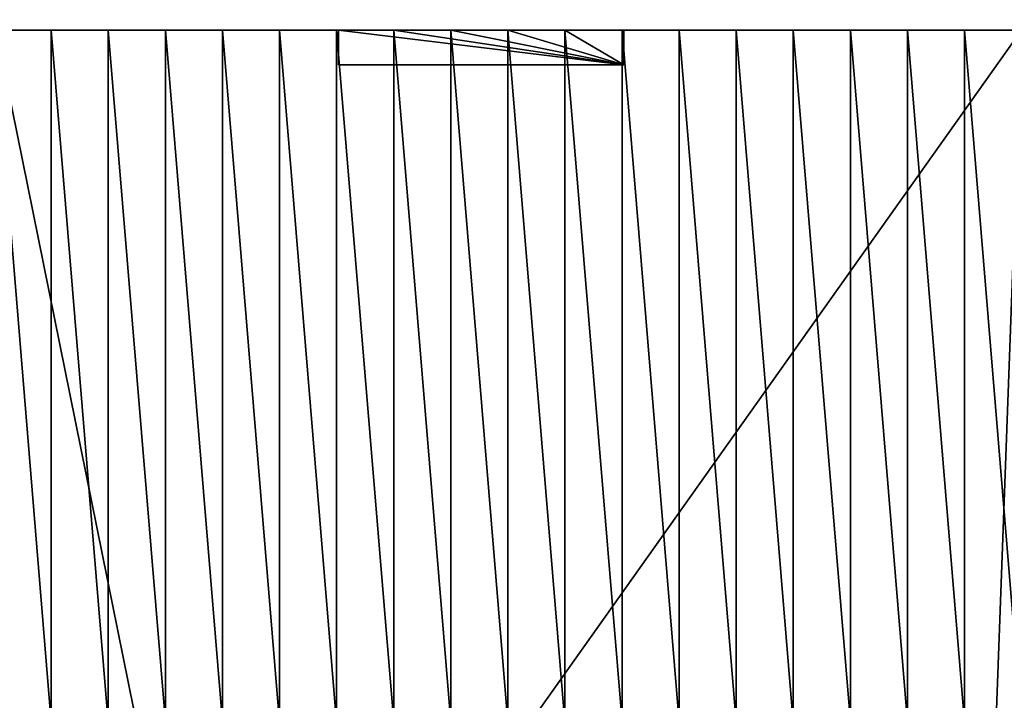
# Model space of a CAD drawing. Extents: x 22936 to 50368, y -4877 to 31080.
# Tile 295 of 601: x 45622 to 46191, y 5103 to 5497. Entities that reach past the tile are written whole.
import ezdxf

# ---------------------------------------------------------------- set-up
doc = ezdxf.new("R2010")
doc.units = 0
doc.layers.add('01_GROS_OEUVRE', color=251, linetype='CONTINUOUS')
doc.layers.add('08_AMENAGEMENTS_EXTERIEURS', color=253, linetype='CONTINUOUS')

# ---------------------------------------------------------------- blocks, each defined once
blk = doc.blocks.new('GROUPER_102')
at = {"layer": '08_AMENAGEMENTS_EXTERIEURS'}
blk.add_line((4077.87, 0), (4882.18, 0), dxfattribs=at)
mesh = blk.add_polyface(dxfattribs=at)
corners = [(2903.51, 712.11), (2075.87, 0), (2075.87, 587.47), (3042.48, 0), (3125.84, 489), (4882.18, 712.11), (4077.87, 489), (4882.18, 0), (4077.87, 0)]
mesh.append_faces([[corners[k] for k in face] for face in [(0, 1, 2), (6, 7, 8)]], dxfattribs={"vtx0": -1})
mesh.append_faces([[corners[k] for k in face] for face in [(1, 0, 3), (3, 0, 4), (4, 5, 6), (7, 6, 5)]], dxfattribs={"vtx0": -1, "vtx1": -1})
mesh.append_faces([[corners[k] for k in face] for face in [(4, 0, 5)]], dxfattribs={"vtx0": -1, "vtx2": -1})
blk = doc.blocks.new('GROUPER_116')
at = {"layer": '08_AMENAGEMENTS_EXTERIEURS'}
mesh = blk.add_polyface(dxfattribs=at)
corners = [(460.49, 3331.22), (460.49, 3326.22), (94.11, 3239.87), (980.49, 3870.79), (980.49, 3518.79), (480.49, 3870.79), (1209.96, 3523.79), (1000.49, 3518.79), (1000.49, 3523.79), (1000.49, 3336.93), (1165.99, 2980.93), (1307.17, 3133.93), (1000.49, 2980.93), (980.49, 3336.93), (1116.94, 808.8), (980.49, 670.69), (980.49, 838.54), (1082.03, 648.56), (480.49, 3326.22), (460.49, 3076.22), (480.49, 3076.22), (480.49, 0), (980.49, 0), (460.49, 3071.22), (0, 3071.22)]
mesh.append_faces([[corners[k] for k in face] for face in [(6, 7, 8), (10, 6, 11), (15, 14, 17), (2, 23, 24)]], dxfattribs={"vtx0": -1})
mesh.append_faces([[corners[k] for k in face] for face in [(7, 13, 4), (13, 7, 9), (14, 15, 16), (18, 19, 1), (19, 18, 20), (20, 5, 21), (21, 5, 22), (22, 5, 15), (23, 2, 19)]], dxfattribs={"vtx0": -1, "vtx1": -1})
mesh.append_faces([[corners[k] for k in face] for face in [(7, 6, 9), (9, 6, 10), (15, 5, 4), (15, 4, 13), (19, 2, 1)]], dxfattribs={"vtx0": -1, "vtx1": -1, "vtx2": -1})
mesh.append_faces([[corners[k] for k in face] for face in [(20, 18, 5), (15, 13, 16)]], dxfattribs={"vtx0": -1, "vtx2": -1})
mesh.append_faces([[corners[k] for k in face] for face in [(0, 1, 2), (3, 4, 5)]], dxfattribs={"vtx1": -1})
mesh.append_faces([[corners[k] for k in face] for face in [(10, 12, 9)]], dxfattribs={"vtx2": -1})
blk = doc.blocks.new('GROUPER_122')
at = {"layer": '08_AMENAGEMENTS_EXTERIEURS'}
mesh = blk.add_polyface(dxfattribs=at)
corners = [(4865.77, 2632.41), (4440.58, 2433.55), (4420.06, 2562.46), (4529.79, 1059.49), (4741, 1059.49), (5029.79, 1059.49), (4894.7, 2450.68), (5779.35, 2591.51), (6882.55, 501.38), (5029.79, 501.38), (5988.63, 801.38), (6907.61, 801.38), (7602.54, 0), (6819.83, 133.42), (7715.66, 663.64), (3404.37, 2268.59), (164, 668.17), (0, 1757.09), (2762.33, 1059.49)]
mesh.append_faces([[corners[k] for k in face] for face in [(0, 1, 2), (5, 8, 9), (8, 12, 13), (12, 11, 14), (15, 16, 17)]], dxfattribs={"vtx0": -1})
mesh.append_faces([[corners[k] for k in face] for face in [(3, 0, 4), (4, 0, 5), (10, 5, 7), (16, 15, 18), (18, 15, 3)]], dxfattribs={"vtx0": -1, "vtx1": -1})
mesh.append_faces([[corners[k] for k in face] for face in [(1, 0, 3), (8, 5, 10), (12, 8, 11)]], dxfattribs={"vtx0": -1, "vtx1": -1, "vtx2": -1})
mesh.append_faces([[corners[k] for k in face] for face in [(5, 0, 6), (5, 6, 7), (8, 10, 11), (3, 15, 1)]], dxfattribs={"vtx0": -1, "vtx2": -1})
blk = doc.blocks.new('GROUPER_6')
at = {"layer": '01_GROS_OEUVRE'}
for p, q in [((3267.02, 1580.39, 980), (3234.02, 1580.39, 980)), ((3267.02, 1580.39, 290), (3234.93, 1580.39, 290)), ((3267.02, 1580.39, 490), (3234.93, 1580.39, 490)), ((3267.02, 1580.39, 490), (3267.02, 1580.39, 290)), ((3300.02, 1580.39, 290), (3267.02, 1580.39, 290)), ((3267.02, 1580.39, 980), (3267.02, 1580.39, 490)), ((3300.02, 1580.39, 980), (3267.02, 1580.39, 980)), ((3300.02, 1580.39, 490), (3267.02, 1580.39, 490)), ((3267.02, 1580.39, 980), (3267.02, 1180.39, 1251)), ((3333.02, 1580.39, 290), (3300.02, 1580.39, 290)), ((3333.02, 1580.39, 490), (3300.02, 1580.39, 490)), ((3300.02, 1580.39, 980), (3300.02, 1580.39, 490)), ((3333.02, 1580.39, 980), (3300.02, 1580.39, 980)), ((3300.02, 1580.39, 490), (3300.02, 1580.39, 290)), ((3300.02, 1580.39, 980), (3300.02, 1180.39, 1251)), ((3366.02, 1580.39, 290), (3333.02, 1580.39, 290)), ((3366.02, 1580.39, 490), (3333.02, 1580.39, 490)), ((3333.02, 1580.39, 980), (3333.02, 1580.39, 490)), ((3366.02, 1580.39, 980), (3333.02, 1580.39, 980)), ((3333.02, 1580.39, 490), (3333.02, 1580.39, 290)), ((3333.02, 1580.39, 980), (3333.02, 1180.39, 1251)), ((3399.02, 1580.39, 290), (3366.02, 1580.39, 290)), ((3366.02, 1580.39, 490), (3366.02, 1580.39, 290)), ((3366.02, 1580.39, 980), (3366.02, 1580.39, 490)), ((3399.02, 1580.39, 980), (3366.02, 1580.39, 980)), ((3366.02, 1580.39, 980), (3366.02, 1180.39, 1251)), ((3432.02, 1580.39, 980), (3399.02, 1580.39, 980)), ((3399.02, 1580.39, 980), (3399.02, 1180.39, 1251)), ((3432.02, 1580.39, 290), (3399.02, 1580.39, 290)), ((3399.02, 1580.39, 980), (3399.02, 1580.39, 290)), ((3432.02, 1580.39, 980), (3432.02, 1180.39, 1251)), ((3433.02, 1580.39, 290), (3432.02, 1580.39, 290)), ((3432.02, 1580.39, 980), (3432.02, 1580.39, 290)), ((3465.02, 1580.39, 980), (3432.02, 1580.39, 980)), ((3433.02, 1580.39, 290), (3433.02, 1560.39, 290)), ((3465.02, 1580.39, 290), (3433.02, 1580.39, 290)), ((3433.02, 1560.39, 911.54), (3433.02, 1580.39, 910)), ((3498.02, 1580.39, 290), (3465.02, 1580.39, 290)), ((3465.02, 1580.39, 980), (3465.02, 1580.39, 290)), ((3498.02, 1580.39, 980), (3465.02, 1580.39, 980)), ((3465.02, 1580.39, 980), (3465.02, 1180.39, 1251)), ((3498.02, 1580.39, 890), (3498.02, 1580.39, 290)), ((3531.02, 1580.39, 890), (3498.02, 1580.39, 890)), ((3531.02, 1580.39, 290), (3498.02, 1580.39, 290)), ((3498.02, 1580.39, 980), (3498.02, 1580.39, 890)), ((3531.02, 1580.39, 980), (3498.02, 1580.39, 980)), ((3498.02, 1580.39, 980), (3498.02, 1180.39, 1251)), ((3531.02, 1580.39, 890), (3531.02, 1580.39, 290)), ((3564.02, 1580.39, 290), (3531.02, 1580.39, 290)), ((3531.02, 1580.39, 980), (3531.02, 1180.39, 1251)), ((3564.02, 1580.39, 980), (3531.02, 1580.39, 980)), ((3531.02, 1580.39, 980), (3531.02, 1580.39, 890)), ((3564.02, 1580.39, 890), (3531.02, 1580.39, 890)), ((3597.02, 1580.39, 290), (3564.02, 1580.39, 290)), ((3564.02, 1580.39, 890), (3564.02, 1580.39, 290)), ((3597.02, 1580.39, 890), (3564.02, 1580.39, 890)), ((3564.02, 1580.39, 980), (3564.02, 1580.39, 890)), ((3597.02, 1580.39, 980), (3564.02, 1580.39, 980)), ((3564.02, 1580.39, 980), (3564.02, 1180.39, 1251)), ((3598.02, 1580.39, 290), (3597.02, 1580.39, 290)), ((3597.02, 1580.39, 980), (3597.02, 1580.39, 890)), ((3597.02, 1580.39, 890), (3597.02, 1580.39, 290)), ((3630.02, 1580.39, 980), (3597.02, 1580.39, 980)), ((3597.02, 1580.39, 980), (3597.02, 1180.39, 1251)), ((3630.02, 1580.39, 290), (3598.02, 1580.39, 290)), ((3598.02, 1580.39, 290), (3598.02, 1560.39, 290)), ((3598.02, 1580.39, 910), (3598.02, 1560.39, 911.54)), ((3630.02, 1580.39, 980), (3630.02, 1580.39, 290)), ((3663.02, 1580.39, 290), (3630.02, 1580.39, 290)), ((3663.02, 1580.39, 980), (3630.02, 1580.39, 980)), ((3630.02, 1580.39, 980), (3630.02, 1180.39, 1251)), ((3696.02, 1580.39, 290), (3663.02, 1580.39, 290)), ((3663.02, 1580.39, 980), (3663.02, 1180.39, 1251)), ((3696.02, 1580.39, 980), (3663.02, 1580.39, 980)), ((3663.02, 1580.39, 980), (3663.02, 1580.39, 290)), ((3729.02, 1580.39, 290), (3696.02, 1580.39, 290)), ((3696.02, 1580.39, 980), (3696.02, 1580.39, 290)), ((3729.02, 1580.39, 980), (3696.02, 1580.39, 980)), ((3696.02, 1580.39, 980), (3696.02, 1180.39, 1251)), ((3762.02, 1580.39, 290), (3729.02, 1580.39, 290)), ((3729.02, 1580.39, 980), (3729.02, 1580.39, 290)), ((3729.02, 1580.39, 980), (3729.02, 1180.39, 1251)), ((3762.02, 1580.39, 980), (3729.02, 1580.39, 980)), ((3795.02, 1580.39, 290), (3762.02, 1580.39, 290)), ((3762.02, 1580.39, 980), (3762.02, 1580.39, 290)), ((3795.02, 1580.39, 980), (3762.02, 1580.39, 980)), ((3762.02, 1580.39, 980), (3762.02, 1180.39, 1251)), ((3828.02, 1580.39, 290), (3795.02, 1580.39, 290)), ((3828.02, 1580.39, 980), (3795.02, 1580.39, 980)), ((3795.02, 1580.39, 980), (3795.02, 1580.39, 290)), ((3795.02, 1580.39, 980), (3795.02, 1180.39, 1251)), ((3598.02, 1560.39, 290), (3433.02, 1560.39, 290)), ((3433.02, 1560.39, 290), (3433.02, 1560.39, 911.54)), ((3433.02, 1560.39, 911.54), (3433.02, 1560.39, 960))]:
    blk.add_line(p, q, dxfattribs=at)
at = {"layer": '01_GROS_OEUVRE', "color": 7}
blk.add_line((3234.93, 1580.39), (3828.02, 1580.39), dxfattribs=at)
at = {"layer": '01_GROS_OEUVRE', "color": 251}
blk.add_line((3598.02, 1560.39, 290), (3598.02, 1560.39, 911.54), dxfattribs=at)
at = {"layer": '01_GROS_OEUVRE'}
mesh = blk.add_polyface(dxfattribs=at)
corners = [(2199.54, 1580.39), (1222.93, 1560.39), (1222.93, 1580.39), (1286.13, 353.81), (1467.93, 353.81), (1467.93, 333.81), (1587.93, 353.81), (2284.7, 353.81), (2282.89, 2069.39), (2448.93, 2069.39), (2284.7, 333.81), (2340.52, 333.81), (2365.4, 447.96), (2432.74, 467.96), (2596.74, 467.96), (3234.93, 2069.39), (2596.74, 447.96), (2622.93, 447.96), (2622.93, 333.81), (2657.93, 353.81), (2657.93, 333.81), (2969.93, 930.81), (2877.93, 353.81), (3234.93, 1580.39), (3366.84, 930.81), (3828.02, 1580.39), (3808.02, 1040.81), (3828.02, 1035.81), (3808.02, 1035.81), (3828.02, 785.81), (3808.02, 780.81), (3808.02, 785.81), (3828.02, 333.81), (2877.93, 333.81), (2969.93, 780.81), (2432.74, 447.96), (1587.93, 333.81), (983.77, 1545.88), (880.44, 353.81), (777.17, 333.81), (1062.24, 353.81), (987.09, 1565.39), (989.65, 1580.39), (1113.93, 1580.39), (1062.24, 333.81), (1113.93, 1560.39), (1286.13, 333.81), (880.44, 333.81)]
mesh.append_faces([[corners[k] for k in face] for face in [(0, 1, 2), (18, 19, 20), (29, 30, 31), (22, 32, 33)]], dxfattribs={"vtx0": -1})
mesh.append_faces([[corners[k] for k in face] for face in [(3, 0, 4), (4, 0, 5), (6, 0, 7), (7, 9, 10), (10, 9, 11), (11, 9, 12), (13, 9, 14), (14, 15, 16), (16, 15, 17), (17, 15, 18), (19, 21, 22), (24, 25, 26), (34, 22, 21), (32, 30, 29), (37, 38, 39), (38, 37, 40), (40, 43, 44), (44, 45, 46), (46, 1, 3)]], dxfattribs={"vtx0": -1, "vtx1": -1})
mesh.append_faces([[corners[k] for k in face] for face in [(1, 0, 3), (5, 0, 6), (12, 9, 13), (18, 15, 19), (19, 15, 21), (32, 22, 34)]], dxfattribs={"vtx0": -1, "vtx1": -1, "vtx2": -1})
mesh.append_faces([[corners[k] for k in face] for face in [(7, 0, 8), (7, 8, 9), (14, 9, 15), (21, 15, 23), (23, 24, 21), (24, 23, 25), (26, 25, 27), (32, 34, 30), (40, 37, 41), (40, 41, 42), (40, 42, 43), (44, 43, 45), (46, 45, 1)]], dxfattribs={"vtx0": -1, "vtx2": -1})
mesh.append_faces([[corners[k] for k in face] for face in [(35, 12, 13), (36, 5, 6), (47, 39, 38)]], dxfattribs={"vtx1": -1})
mesh.append_faces([[corners[k] for k in face] for face in [(27, 28, 26)]], dxfattribs={"vtx2": -1})
at = {"layer": '01_GROS_OEUVRE', "color": 253}
mesh = blk.add_polyface(dxfattribs=at)
corners = [(3267.02, 1180.39, 1251), (3234.02, 1580.39, 980), (3234.02, 1180.39, 1251), (3267.02, 1580.39, 980)]
mesh.append_faces([[corners[k] for k in face] for face in [(0, 1, 2), (1, 0, 3)]], dxfattribs={"vtx0": -1, "color": 253})
at = {"layer": '01_GROS_OEUVRE', "color": 251}
mesh = blk.add_polyface(dxfattribs=at)
corners = [(3234.02, 1580.39, 490), (3234.93, 1580.39, 420), (3234.02, 1580.39, 420), (3267.02, 1580.39, 490), (3234.93, 1580.39, 490), (3234.93, 1580.39, 290), (3267.02, 1580.39, 290)]
mesh.append_faces([[corners[k] for k in face] for face in [(0, 1, 2), (3, 0, 4), (5, 3, 6)]], dxfattribs={"vtx0": -1, "color": 251})
mesh.append_faces([[corners[k] for k in face] for face in [(1, 0, 3)]], dxfattribs={"vtx0": -1, "vtx1": -1, "vtx2": -1, "color": 251})
mesh.append_faces([[corners[k] for k in face] for face in [(3, 5, 1)]], dxfattribs={"vtx0": -1, "vtx2": -1, "color": 251})
at = {"layer": '01_GROS_OEUVRE', "color": 253}
mesh = blk.add_polyface(dxfattribs=at)
corners = [(3234.02, 1580.39, 560), (3234.93, 1580.39, 490), (3234.02, 1580.39, 490), (3234.02, 1580.39, 880), (3234.93, 1580.39, 740), (3234.02, 1580.39, 740), (3234.02, 1580.39, 980), (3234.93, 1580.39, 960), (3234.02, 1580.39, 960), (3267.02, 1580.39, 980), (3267.02, 1580.39, 490), (3234.93, 1580.39, 560), (3234.93, 1580.39, 580), (3234.93, 1580.39, 880), (3234.93, 1580.39, 910), (3234.93, 1580.39, 927.38), (3234.93, 1580.39, 959.04)]
mesh.append_faces([[corners[k] for k in face] for face in [(0, 1, 2), (3, 4, 5), (6, 7, 8), (1, 9, 10)]], dxfattribs={"vtx0": -1, "color": 253})
mesh.append_faces([[corners[k] for k in face] for face in [(11, 1, 0), (13, 4, 3), (9, 7, 6)]], dxfattribs={"vtx0": -1, "vtx1": -1, "color": 253})
mesh.append_faces([[corners[k] for k in face] for face in [(9, 1, 11), (9, 4, 13)]], dxfattribs={"vtx0": -1, "vtx1": -1, "vtx2": -1, "color": 253})
mesh.append_faces([[corners[k] for k in face] for face in [(9, 11, 12), (9, 12, 4), (9, 13, 14), (9, 14, 15), (9, 15, 16), (9, 16, 7)]], dxfattribs={"vtx0": -1, "vtx2": -1, "color": 253})
at = {"layer": '01_GROS_OEUVRE', "color": 250}
mesh = blk.add_polyface(dxfattribs=at)
corners = [(3234.93, 1580.39, 290), (3267.02, 1580.39, 290), (3234.93, 1580.39, 240), (3433.02, 1580.39, 290), (3465.02, 1580.39, 290), (3432.02, 1580.39, 290), (3598.02, 1580.39, 290), (3630.02, 1580.39, 290), (3597.02, 1580.39, 290), (3234.93, 1580.39, 100), (3828.02, 1580.39), (3234.93, 1580.39), (3828.02, 1580.39, 290), (3300.02, 1580.39, 290), (3333.02, 1580.39, 290), (3366.02, 1580.39, 290), (3399.02, 1580.39, 290), (3498.02, 1580.39, 290), (3531.02, 1580.39, 290), (3564.02, 1580.39, 290), (3663.02, 1580.39, 290), (3696.02, 1580.39, 290), (3729.02, 1580.39, 290), (3762.02, 1580.39, 290), (3795.02, 1580.39, 290)]
mesh.append_faces([[corners[k] for k in face] for face in [(9, 10, 11), (12, 23, 24)]], dxfattribs={"vtx0": -1, "color": 250})
mesh.append_faces([[corners[k] for k in face] for face in [(10, 9, 12)]], dxfattribs={"vtx0": -1, "vtx1": -1, "color": 250})
mesh.append_faces([[corners[k] for k in face] for face in [(12, 2, 1), (12, 5, 4), (12, 8, 7)]], dxfattribs={"vtx0": -1, "vtx1": -1, "vtx2": -1, "color": 250})
mesh.append_faces([[corners[k] for k in face] for face in [(12, 9, 2), (12, 1, 13), (12, 13, 14), (12, 14, 15), (12, 15, 16), (12, 16, 5), (12, 4, 17), (12, 17, 18), (12, 18, 19), (12, 19, 8), (12, 7, 20), (12, 20, 21), (12, 21, 22), (12, 22, 23)]], dxfattribs={"vtx0": -1, "vtx2": -1, "color": 250})
mesh.append_faces([[corners[k] for k in face] for face in [(0, 1, 2), (3, 4, 5), (6, 7, 8)]], dxfattribs={"vtx1": -1, "color": 250})
at = {"layer": '01_GROS_OEUVRE', "color": 253}
mesh = blk.add_polyface(dxfattribs=at)
corners = [(3267.02, 1580.39, 980), (3300.02, 1580.39, 490), (3267.02, 1580.39, 490), (3300.02, 1580.39, 980)]
mesh.append_faces([[corners[k] for k in face] for face in [(0, 1, 2), (1, 0, 3)]], dxfattribs={"vtx0": -1, "color": 253})
at = {"layer": '01_GROS_OEUVRE', "color": 251}
mesh = blk.add_polyface(dxfattribs=at)
corners = [(3267.02, 1580.39, 490), (3300.02, 1580.39, 290), (3267.02, 1580.39, 290), (3300.02, 1580.39, 490)]
mesh.append_faces([[corners[k] for k in face] for face in [(0, 1, 2), (1, 0, 3)]], dxfattribs={"vtx0": -1, "color": 251})
at = {"layer": '01_GROS_OEUVRE', "color": 253}
mesh = blk.add_polyface(dxfattribs=at)
corners = [(3300.02, 1180.39, 1251), (3267.02, 1580.39, 980), (3267.02, 1180.39, 1251), (3300.02, 1580.39, 980)]
mesh.append_faces([[corners[k] for k in face] for face in [(0, 1, 2), (1, 0, 3)]], dxfattribs={"vtx0": -1, "color": 253})
mesh = blk.add_polyface(dxfattribs=at)
corners = [(3300.02, 1580.39, 980), (3333.02, 1580.39, 490), (3300.02, 1580.39, 490), (3333.02, 1580.39, 980)]
mesh.append_faces([[corners[k] for k in face] for face in [(0, 1, 2), (1, 0, 3)]], dxfattribs={"vtx0": -1, "color": 253})
at = {"layer": '01_GROS_OEUVRE', "color": 251}
mesh = blk.add_polyface(dxfattribs=at)
corners = [(3300.02, 1580.39, 490), (3333.02, 1580.39, 290), (3300.02, 1580.39, 290), (3333.02, 1580.39, 490)]
mesh.append_faces([[corners[k] for k in face] for face in [(0, 1, 2), (1, 0, 3)]], dxfattribs={"vtx0": -1, "color": 251})
at = {"layer": '01_GROS_OEUVRE', "color": 253}
mesh = blk.add_polyface(dxfattribs=at)
corners = [(3333.02, 1180.39, 1251), (3300.02, 1580.39, 980), (3300.02, 1180.39, 1251), (3333.02, 1580.39, 980)]
mesh.append_faces([[corners[k] for k in face] for face in [(0, 1, 2), (1, 0, 3)]], dxfattribs={"vtx0": -1, "color": 253})
mesh = blk.add_polyface(dxfattribs=at)
corners = [(3333.02, 1580.39, 980), (3366.02, 1580.39, 490), (3333.02, 1580.39, 490), (3366.02, 1580.39, 980)]
mesh.append_faces([[corners[k] for k in face] for face in [(0, 1, 2), (1, 0, 3)]], dxfattribs={"vtx0": -1, "color": 253})
mesh = blk.add_polyface(dxfattribs=at)
corners = [(3366.02, 1180.39, 1251), (3333.02, 1580.39, 980), (3333.02, 1180.39, 1251), (3366.02, 1580.39, 980)]
mesh.append_faces([[corners[k] for k in face] for face in [(0, 1, 2), (1, 0, 3)]], dxfattribs={"vtx0": -1, "color": 253})
at = {"layer": '01_GROS_OEUVRE', "color": 251}
mesh = blk.add_polyface(dxfattribs=at)
corners = [(3333.02, 1580.39, 490), (3366.02, 1580.39, 290), (3333.02, 1580.39, 290), (3366.02, 1580.39, 490)]
mesh.append_faces([[corners[k] for k in face] for face in [(0, 1, 2), (1, 0, 3)]], dxfattribs={"vtx0": -1, "color": 251})
at = {"layer": '01_GROS_OEUVRE', "color": 253}
mesh = blk.add_polyface(dxfattribs=at)
corners = [(3366.02, 1580.39, 490), (3399.02, 1580.39, 290), (3366.02, 1580.39, 290), (3399.02, 1580.39, 980), (3366.02, 1580.39, 980)]
mesh.append_faces([[corners[k] for k in face] for face in [(0, 1, 2), (3, 0, 4)]], dxfattribs={"vtx0": -1, "color": 253})
mesh.append_faces([[corners[k] for k in face] for face in [(1, 0, 3)]], dxfattribs={"vtx0": -1, "vtx1": -1, "color": 253})
mesh = blk.add_polyface(dxfattribs=at)
corners = [(3399.02, 1180.39, 1251), (3366.02, 1580.39, 980), (3366.02, 1180.39, 1251), (3399.02, 1580.39, 980)]
mesh.append_faces([[corners[k] for k in face] for face in [(0, 1, 2), (1, 0, 3)]], dxfattribs={"vtx0": -1, "color": 253})
mesh = blk.add_polyface(dxfattribs=at)
corners = [(3432.02, 1180.39, 1251), (3399.02, 1580.39, 980), (3399.02, 1180.39, 1251), (3432.02, 1580.39, 980)]
mesh.append_faces([[corners[k] for k in face] for face in [(0, 1, 2), (1, 0, 3)]], dxfattribs={"vtx0": -1, "color": 253})
mesh = blk.add_polyface(dxfattribs=at)
corners = [(3399.02, 1580.39, 980), (3432.02, 1580.39, 290), (3399.02, 1580.39, 290), (3432.02, 1580.39, 980)]
mesh.append_faces([[corners[k] for k in face] for face in [(0, 1, 2), (1, 0, 3)]], dxfattribs={"vtx0": -1, "color": 253})
mesh = blk.add_polyface(dxfattribs=at)
corners = [(3432.02, 1580.39, 980), (3433.02, 1580.39, 290), (3432.02, 1580.39, 290), (3465.02, 1580.39, 980), (3465.02, 1580.39, 290)]
mesh.append_faces([[corners[k] for k in face] for face in [(0, 1, 2), (1, 3, 4)]], dxfattribs={"vtx0": -1, "color": 253})
mesh.append_faces([[corners[k] for k in face] for face in [(3, 1, 0)]], dxfattribs={"vtx0": -1, "vtx1": -1, "color": 253})
mesh = blk.add_polyface(dxfattribs=at)
corners = [(3465.02, 1180.39, 1251), (3432.02, 1580.39, 980), (3432.02, 1180.39, 1251), (3465.02, 1580.39, 980)]
mesh.append_faces([[corners[k] for k in face] for face in [(0, 1, 2), (1, 0, 3)]], dxfattribs={"vtx0": -1, "color": 253})
at = {"layer": '01_GROS_OEUVRE', "color": 251}
mesh = blk.add_polyface(dxfattribs=at)
corners = [(3598.02, 1560.39, 290), (3433.02, 1580.39, 290), (3433.02, 1560.39, 290), (3465.02, 1580.39, 290), (3498.02, 1580.39, 290), (3531.02, 1580.39, 290), (3564.02, 1580.39, 290), (3597.02, 1580.39, 290), (3598.02, 1580.39, 290)]
mesh.append_faces([[corners[k] for k in face] for face in [(0, 1, 2), (7, 0, 8)]], dxfattribs={"vtx0": -1, "color": 251})
mesh.append_faces([[corners[k] for k in face] for face in [(1, 0, 3), (3, 0, 4), (4, 0, 5), (5, 0, 6), (6, 0, 7)]], dxfattribs={"vtx0": -1, "vtx1": -1, "color": 251})
at = {"layer": '01_GROS_OEUVRE', "color": 253}
mesh = blk.add_polyface(dxfattribs=at)
corners = [(3465.02, 1580.39, 980), (3498.02, 1580.39, 290), (3465.02, 1580.39, 290), (3498.02, 1580.39, 890), (3498.02, 1580.39, 980)]
mesh.append_faces([[corners[k] for k in face] for face in [(0, 1, 2), (3, 0, 4)]], dxfattribs={"vtx0": -1, "color": 253})
mesh.append_faces([[corners[k] for k in face] for face in [(1, 0, 3)]], dxfattribs={"vtx0": -1, "vtx1": -1, "color": 253})
mesh = blk.add_polyface(dxfattribs=at)
corners = [(3498.02, 1180.39, 1251), (3465.02, 1580.39, 980), (3465.02, 1180.39, 1251), (3498.02, 1580.39, 980)]
mesh.append_faces([[corners[k] for k in face] for face in [(0, 1, 2), (1, 0, 3)]], dxfattribs={"vtx0": -1, "color": 253})
at = {"layer": '01_GROS_OEUVRE', "color": 251}
mesh = blk.add_polyface(dxfattribs=at)
corners = [(3498.02, 1580.39, 890), (3531.02, 1580.39, 290), (3498.02, 1580.39, 290), (3531.02, 1580.39, 890)]
mesh.append_faces([[corners[k] for k in face] for face in [(0, 1, 2), (1, 0, 3)]], dxfattribs={"vtx0": -1, "color": 251})
at = {"layer": '01_GROS_OEUVRE', "color": 253}
mesh = blk.add_polyface(dxfattribs=at)
corners = [(3531.02, 1180.39, 1251), (3498.02, 1580.39, 980), (3498.02, 1180.39, 1251), (3531.02, 1580.39, 980)]
mesh.append_faces([[corners[k] for k in face] for face in [(0, 1, 2), (1, 0, 3)]], dxfattribs={"vtx0": -1, "color": 253})
mesh = blk.add_polyface(dxfattribs=at)
corners = [(3498.02, 1580.39, 980), (3531.02, 1580.39, 890), (3498.02, 1580.39, 890), (3531.02, 1580.39, 980)]
mesh.append_faces([[corners[k] for k in face] for face in [(0, 1, 2), (1, 0, 3)]], dxfattribs={"vtx0": -1, "color": 253})
mesh = blk.add_polyface(dxfattribs=at)
corners = [(3564.02, 1180.39, 1251), (3531.02, 1580.39, 980), (3531.02, 1180.39, 1251), (3564.02, 1580.39, 980)]
mesh.append_faces([[corners[k] for k in face] for face in [(0, 1, 2), (1, 0, 3)]], dxfattribs={"vtx0": -1, "color": 253})
at = {"layer": '01_GROS_OEUVRE', "color": 251}
mesh = blk.add_polyface(dxfattribs=at)
corners = [(3531.02, 1580.39, 890), (3564.02, 1580.39, 290), (3531.02, 1580.39, 290), (3564.02, 1580.39, 890)]
mesh.append_faces([[corners[k] for k in face] for face in [(0, 1, 2), (1, 0, 3)]], dxfattribs={"vtx0": -1, "color": 251})
at = {"layer": '01_GROS_OEUVRE', "color": 253}
mesh = blk.add_polyface(dxfattribs=at)
corners = [(3531.02, 1580.39, 980), (3564.02, 1580.39, 890), (3531.02, 1580.39, 890), (3564.02, 1580.39, 980)]
mesh.append_faces([[corners[k] for k in face] for face in [(0, 1, 2), (1, 0, 3)]], dxfattribs={"vtx0": -1, "color": 253})
mesh = blk.add_polyface(dxfattribs=at)
corners = [(3564.02, 1580.39, 980), (3597.02, 1580.39, 890), (3564.02, 1580.39, 890), (3597.02, 1580.39, 980)]
mesh.append_faces([[corners[k] for k in face] for face in [(0, 1, 2), (1, 0, 3)]], dxfattribs={"vtx0": -1, "color": 253})
at = {"layer": '01_GROS_OEUVRE', "color": 251}
mesh = blk.add_polyface(dxfattribs=at)
corners = [(3564.02, 1580.39, 890), (3597.02, 1580.39, 290), (3564.02, 1580.39, 290), (3597.02, 1580.39, 890)]
mesh.append_faces([[corners[k] for k in face] for face in [(0, 1, 2), (1, 0, 3)]], dxfattribs={"vtx0": -1, "color": 251})
at = {"layer": '01_GROS_OEUVRE', "color": 253}
mesh = blk.add_polyface(dxfattribs=at)
corners = [(3597.02, 1180.39, 1251), (3564.02, 1580.39, 980), (3564.02, 1180.39, 1251), (3597.02, 1580.39, 980)]
mesh.append_faces([[corners[k] for k in face] for face in [(0, 1, 2), (1, 0, 3)]], dxfattribs={"vtx0": -1, "color": 253})
mesh = blk.add_polyface(dxfattribs=at)
corners = [(3597.02, 1580.39, 890), (3598.02, 1580.39, 290), (3597.02, 1580.39, 290), (3630.02, 1580.39, 980), (3630.02, 1580.39, 290), (3597.02, 1580.39, 980)]
mesh.append_faces([[corners[k] for k in face] for face in [(0, 1, 2), (1, 3, 4), (3, 0, 5)]], dxfattribs={"vtx0": -1, "color": 253})
mesh.append_faces([[corners[k] for k in face] for face in [(3, 1, 0)]], dxfattribs={"vtx0": -1, "vtx1": -1, "vtx2": -1, "color": 253})
mesh = blk.add_polyface(dxfattribs=at)
corners = [(3630.02, 1180.39, 1251), (3597.02, 1580.39, 980), (3597.02, 1180.39, 1251), (3630.02, 1580.39, 980)]
mesh.append_faces([[corners[k] for k in face] for face in [(0, 1, 2), (1, 0, 3)]], dxfattribs={"vtx0": -1, "color": 253})
mesh = blk.add_polyface(dxfattribs=at)
corners = [(3630.02, 1580.39, 980), (3663.02, 1580.39, 290), (3630.02, 1580.39, 290), (3663.02, 1580.39, 980)]
mesh.append_faces([[corners[k] for k in face] for face in [(0, 1, 2), (1, 0, 3)]], dxfattribs={"vtx0": -1, "color": 253})
mesh = blk.add_polyface(dxfattribs=at)
corners = [(3663.02, 1180.39, 1251), (3630.02, 1580.39, 980), (3630.02, 1180.39, 1251), (3663.02, 1580.39, 980)]
mesh.append_faces([[corners[k] for k in face] for face in [(0, 1, 2), (1, 0, 3)]], dxfattribs={"vtx0": -1, "color": 253})
mesh = blk.add_polyface(dxfattribs=at)
corners = [(3663.02, 1580.39, 980), (3696.02, 1580.39, 290), (3663.02, 1580.39, 290), (3696.02, 1580.39, 980)]
mesh.append_faces([[corners[k] for k in face] for face in [(0, 1, 2), (1, 0, 3)]], dxfattribs={"vtx0": -1, "color": 253})
mesh = blk.add_polyface(dxfattribs=at)
corners = [(3696.02, 1180.39, 1251), (3663.02, 1580.39, 980), (3663.02, 1180.39, 1251), (3696.02, 1580.39, 980)]
mesh.append_faces([[corners[k] for k in face] for face in [(0, 1, 2), (1, 0, 3)]], dxfattribs={"vtx0": -1, "color": 253})
at = {"layer": '01_GROS_OEUVRE', "color": 251}
mesh = blk.add_polyface(dxfattribs=at)
corners = [(3696.02, 1580.39, 980), (3729.02, 1580.39, 290), (3696.02, 1580.39, 290), (3729.02, 1580.39, 980)]
mesh.append_faces([[corners[k] for k in face] for face in [(0, 1, 2), (1, 0, 3)]], dxfattribs={"vtx0": -1, "color": 251})
at = {"layer": '01_GROS_OEUVRE', "color": 253}
mesh = blk.add_polyface(dxfattribs=at)
corners = [(3729.02, 1180.39, 1251), (3696.02, 1580.39, 980), (3696.02, 1180.39, 1251), (3729.02, 1580.39, 980)]
mesh.append_faces([[corners[k] for k in face] for face in [(0, 1, 2), (1, 0, 3)]], dxfattribs={"vtx0": -1, "color": 253})
mesh = blk.add_polyface(dxfattribs=at)
corners = [(3762.02, 1180.39, 1251), (3729.02, 1580.39, 980), (3729.02, 1180.39, 1251), (3762.02, 1580.39, 980)]
mesh.append_faces([[corners[k] for k in face] for face in [(0, 1, 2), (1, 0, 3)]], dxfattribs={"vtx0": -1, "color": 253})
at = {"layer": '01_GROS_OEUVRE', "color": 251}
mesh = blk.add_polyface(dxfattribs=at)
corners = [(3729.02, 1580.39, 980), (3762.02, 1580.39, 290), (3729.02, 1580.39, 290), (3762.02, 1580.39, 980)]
mesh.append_faces([[corners[k] for k in face] for face in [(0, 1, 2), (1, 0, 3)]], dxfattribs={"vtx0": -1, "color": 251})
mesh = blk.add_polyface(dxfattribs=at)
corners = [(3762.02, 1580.39, 980), (3795.02, 1580.39, 290), (3762.02, 1580.39, 290), (3795.02, 1580.39, 980)]
mesh.append_faces([[corners[k] for k in face] for face in [(0, 1, 2), (1, 0, 3)]], dxfattribs={"vtx0": -1, "color": 251})
at = {"layer": '01_GROS_OEUVRE', "color": 253}
mesh = blk.add_polyface(dxfattribs=at)
corners = [(3795.02, 1180.39, 1251), (3762.02, 1580.39, 980), (3762.02, 1180.39, 1251), (3795.02, 1580.39, 980)]
mesh.append_faces([[corners[k] for k in face] for face in [(0, 1, 2), (1, 0, 3)]], dxfattribs={"vtx0": -1, "color": 253})
at = {"layer": '01_GROS_OEUVRE', "color": 251}
mesh = blk.add_polyface(dxfattribs=at)
corners = [(3795.02, 1580.39, 980), (3828.02, 1580.39, 290), (3795.02, 1580.39, 290), (3828.02, 1580.39, 888.77), (3828.02, 1580.39, 959.02), (3828.02, 1580.39, 980)]
mesh.append_faces([[corners[k] for k in face] for face in [(0, 1, 2), (4, 0, 5)]], dxfattribs={"vtx0": -1, "color": 251})
mesh.append_faces([[corners[k] for k in face] for face in [(1, 0, 3), (3, 0, 4)]], dxfattribs={"vtx0": -1, "vtx1": -1, "color": 251})
at = {"layer": '01_GROS_OEUVRE', "color": 253}
mesh = blk.add_polyface(dxfattribs=at)
corners = [(3828.02, 1180.39, 1251), (3795.02, 1580.39, 980), (3795.02, 1180.39, 1251), (3828.02, 1580.39, 980)]
mesh.append_faces([[corners[k] for k in face] for face in [(0, 1, 2), (1, 0, 3)]], dxfattribs={"vtx0": -1, "color": 253})

msp = doc.modelspace()

# ---------------------------------------------------------------- block references
at = {"layer": '01_GROS_OEUVRE', "color": 251}
msp.add_blockref('GROUPER_6', (42373.17, 3910.33), dxfattribs=at)
at = {"layer": '08_AMENAGEMENTS_EXTERIEURS', "color": 9}
msp.add_blockref('GROUPER_122', (41671.41, 5143.34), dxfattribs=at)
at = {"layer": '08_AMENAGEMENTS_EXTERIEURS', "color": 54}
msp.add_blockref('GROUPER_102', (41530.23, 5490.71), dxfattribs=at)
at = {"layer": '08_AMENAGEMENTS_EXTERIEURS', "color": 7}
msp.add_blockref('GROUPER_116', (45720.7, 1619.93), dxfattribs=at)

doc.saveas('drawing.dxf')
